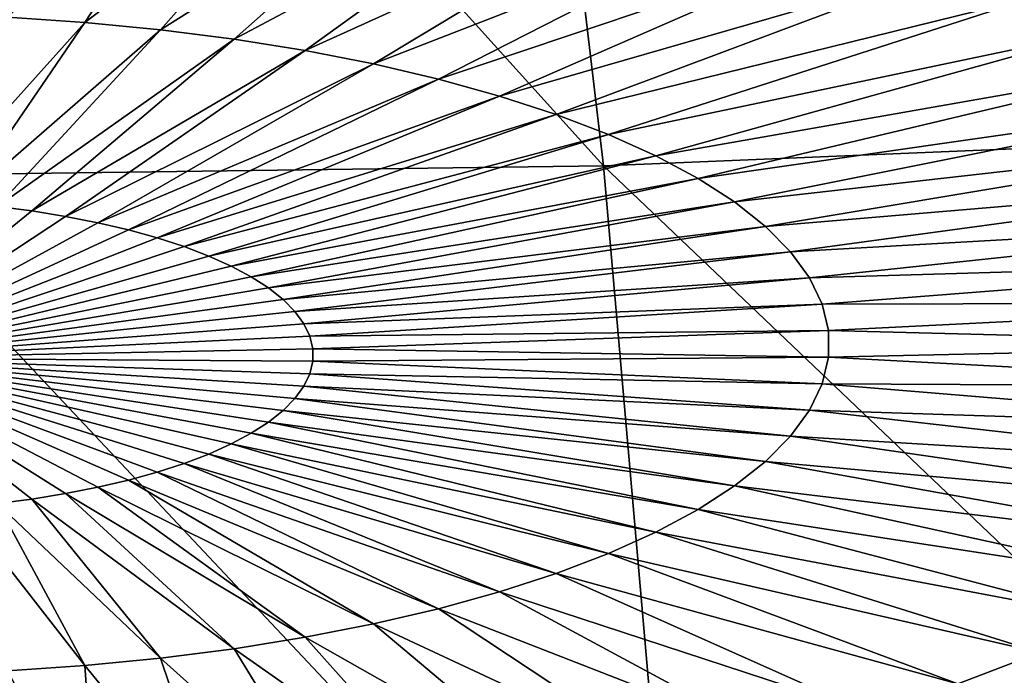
# Model space of a CAD drawing. Header units: metres. Extents: x -92 to 264, y -100 to 50.
# Tile 464 of 656: x 200.98 to 206.68, y -19.74 to -15.94. Entities that reach past the tile are written whole.
import ezdxf

# ---------------------------------------------------------------- set-up
doc = ezdxf.new("R2010")
doc.units = ezdxf.units.M
doc.layers.add('solid_21062050_01', color=7, linetype='CONTINUOUS')

msp = doc.modelspace()

# ---------------------------------------------------------------- linework, layer by layer
at = {"layer": 'solid_21062050_01'}
for points in [[(207.542114, -11.745054, 218.718521), (203.783691, -11.901681, 219.15538), (208.693024, -16.603834, 224.717194)], [(203.783691, -11.901681, 219.15538), (200, -11.953183, 219.300247), (204.360916, -16.783363, 225.217789)], [(203.783691, -11.901681, 219.15538), (204.360916, -16.783363, 225.217789), (208.693024, -16.603834, 224.717194)], [(200, -11.953183, 219.300247), (200, -16.842531, 225.384064), (204.360916, -16.783363, 225.217789)], [(202.128082, -14.775003, 160.159409), (201.356567, -15.952156, 163.062454), (200.909302, -15.921226, 162.976532)], [(202.128082, -14.775003, 160.159409), (202.815933, -14.842493, 160.346863), (201.356567, -15.952156, 163.062454)], [(202.815933, -14.842493, 160.346863), (201.795044, -15.995177, 163.181946), (201.356567, -15.952156, 163.062454)], [(202.815933, -14.842493, 160.346863), (203.485519, -14.928513, 160.585785), (201.795044, -15.995177, 163.181946)], [(203.485519, -14.928513, 160.585785), (202.221878, -16.050011, 163.334259), (201.795044, -15.995177, 163.181946)], [(203.485519, -14.928513, 160.585785), (204.132507, -15.032503, 160.874634), (202.221878, -16.050011, 163.334259)], [(204.132507, -15.032503, 160.874634), (202.634308, -16.116302, 163.518387), (202.221878, -16.050011, 163.334259)], [(204.132507, -15.032503, 160.874634), (204.752686, -15.153792, 161.211533), (202.634308, -16.116302, 163.518387)], [(204.752686, -15.153792, 161.211533), (203.029648, -16.193619, 163.733139), (202.634308, -16.116302, 163.518387)], [(204.752686, -15.153792, 161.211533), (205.342041, -15.291592, 161.594284), (203.029648, -16.193619, 163.733139)], [(205.342041, -15.291592, 161.594284), (203.405334, -16.28146, 163.977127), (203.029648, -16.193619, 163.733139)], [(205.342041, -15.291592, 161.594284), (205.896744, -15.445008, 162.020416), (203.405334, -16.28146, 163.977127)], [(205.896744, -15.445008, 162.020416), (203.758942, -16.379257, 164.248764), (203.405334, -16.28146, 163.977127)], [(205.896744, -15.445008, 162.020416), (206.413208, -15.613048, 162.487167), (203.758942, -16.379257, 164.248764)], [(206.413208, -15.613048, 162.487167), (204.088165, -16.486376, 164.54631), (203.758942, -16.379257, 164.248764)], [(206.413208, -15.613048, 162.487167), (206.888092, -15.79462, 162.991501), (204.088165, -16.486376, 164.54631)], [(206.888092, -15.79462, 162.991501), (204.390884, -16.602121, 164.867798), (204.088165, -16.486376, 164.54631)], [(206.888092, -15.79462, 162.991501), (207.318298, -15.988546, 163.530151), (204.390884, -16.602121, 164.867798)], [(200.909302, -15.921226, 162.976532), (201.356567, -15.952156, 163.062454), (200.429764, -16.98488, 165.729706)], [(201.356567, -15.952156, 163.062454), (200.641159, -16.999498, 165.770309), (200.429764, -16.98488, 165.729706)], [(201.356567, -15.952156, 163.062454), (201.795044, -15.995177, 163.181946), (200.641159, -16.999498, 165.770309)], [(201.795044, -15.995177, 163.181946), (200.848404, -17.019833, 165.826782), (200.641159, -16.999498, 165.770309)], [(201.795044, -15.995177, 163.181946), (202.221878, -16.050011, 163.334259), (200.848404, -17.019833, 165.826782)], [(207.318298, -15.988546, 163.530151), (204.665131, -16.725742, 165.211166), (204.390884, -16.602121, 164.867798)], [(207.318298, -15.988546, 163.530151), (207.701035, -16.193571, 164.099625), (204.665131, -16.725742, 165.211166)], [(202.221878, -16.050011, 163.334259), (201.05014, -17.04575, 165.898773), (200.848404, -17.019833, 165.826782)], [(202.221878, -16.050011, 163.334259), (202.634308, -16.116302, 163.518387), (201.05014, -17.04575, 165.898773)], [(202.634308, -16.116302, 163.518387), (201.245056, -17.07708, 165.985794), (201.05014, -17.04575, 165.898773)], [(202.634308, -16.116302, 163.518387), (203.029648, -16.193619, 163.733139), (201.245056, -17.07708, 165.985794)], [(203.029648, -16.193619, 163.733139), (201.431915, -17.113623, 166.087296), (201.245056, -17.07708, 165.985794)], [(203.029648, -16.193619, 163.733139), (203.405334, -16.28146, 163.977127), (201.431915, -17.113623, 166.087296)], [(207.701035, -16.193571, 164.099625), (204.909103, -16.856436, 165.574188), (204.665131, -16.725742, 165.211166)], [(207.701035, -16.193571, 164.099625), (208.033829, -16.408361, 164.696228), (204.909103, -16.856436, 165.574188)], [(203.405334, -16.28146, 163.977127), (201.609467, -17.15514, 166.202606), (201.431915, -17.113623, 166.087296)], [(203.405334, -16.28146, 163.977127), (203.758942, -16.379257, 164.248764), (201.609467, -17.15514, 166.202606)], [(203.758942, -16.379257, 164.248764), (201.776596, -17.201361, 166.330994), (201.609467, -17.15514, 166.202606)], [(203.758942, -16.379257, 164.248764), (204.088165, -16.486376, 164.54631), (201.776596, -17.201361, 166.330994)], [(208.033829, -16.408361, 164.696228), (205.121246, -16.993357, 165.954498), (204.909103, -16.856436, 165.574188)], [(208.033829, -16.408361, 164.696228), (208.314529, -16.631529, 165.316101), (205.121246, -16.993357, 165.954498)], [(204.088165, -16.486376, 164.54631), (201.932205, -17.251989, 166.471619), (201.776596, -17.201361, 166.330994)], [(204.088165, -16.486376, 164.54631), (204.390884, -16.602121, 164.867798), (201.932205, -17.251989, 166.471619)], [(204.390884, -16.602121, 164.867798), (202.075272, -17.306694, 166.623566), (201.932205, -17.251989, 166.471619)], [(204.390884, -16.602121, 164.867798), (204.665131, -16.725742, 165.211166), (202.075272, -17.306694, 166.623566)], [(208.693024, -16.603834, 224.717194), (204.360916, -16.783363, 225.217789), (209.594559, -21.771935, 230.486496)], [(208.314529, -16.631529, 165.316101), (205.300186, -17.135616, 166.34964), (205.121246, -16.993357, 165.954498)], [(208.314529, -16.631529, 165.316101), (208.541306, -16.861622, 165.955215), (205.300186, -17.135616, 166.34964)], [(204.665131, -16.725742, 165.211166), (202.204895, -17.36512, 166.785858), (202.075272, -17.306694, 166.623566)], [(204.665131, -16.725742, 165.211166), (204.909103, -16.856436, 165.574188), (202.204895, -17.36512, 166.785858)], [(204.360916, -16.783363, 225.217789), (200, -16.842531, 225.384064), (204.812439, -21.965796, 231.024963)], [(204.360916, -16.783363, 225.217789), (204.812439, -21.965796, 231.024963), (209.594559, -21.771935, 230.486496)], [(200, -16.842531, 225.384064), (200, -22.030552, 231.204834), (204.812439, -21.965796, 231.024963)], [(204.909103, -16.856436, 165.574188), (202.320206, -17.426891, 166.957428), (202.204895, -17.36512, 166.785858)], [(204.909103, -16.856436, 165.574188), (205.121246, -16.993357, 165.954498), (202.320206, -17.426891, 166.957428)], [(208.541306, -16.861622, 165.955215), (205.444748, -17.282293, 166.75705), (205.300186, -17.135616, 166.34964)], [(208.541306, -16.861622, 165.955215), (208.712677, -17.097151, 166.609421), (205.444748, -17.282293, 166.75705)], [(205.121246, -16.993357, 165.954498), (202.420471, -17.491604, 167.137177), (202.320206, -17.426891, 166.957428)], [(205.121246, -16.993357, 165.954498), (205.300186, -17.135616, 166.34964), (202.420471, -17.491604, 167.137177)], [(200.848404, -17.019833, 165.826782), (201.05014, -17.04575, 165.898773), (200, -17.899887, 168.210876)], [(201.05014, -17.04575, 165.898773), (201.245056, -17.07708, 165.985794), (200, -17.899887, 168.210876)], [(201.245056, -17.07708, 165.985794), (201.431915, -17.113623, 166.087296), (200, -17.899887, 168.210876)], [(208.712677, -17.097151, 166.609421), (205.553986, -17.432432, 167.174072), (205.444748, -17.282293, 166.75705)], [(208.712677, -17.097151, 166.609421), (208.82756, -17.336586, 167.274475), (205.553986, -17.432432, 167.174072)], [(201.431915, -17.113623, 166.087296), (201.609467, -17.15514, 166.202606), (200, -17.899887, 168.210876)], [(201.609467, -17.15514, 166.202606), (201.776596, -17.201361, 166.330994), (200, -17.899887, 168.210876)], [(205.300186, -17.135616, 166.34964), (202.505035, -17.558842, 167.323944), (202.420471, -17.491604, 167.137177)], [(205.300186, -17.135616, 166.34964), (205.444748, -17.282293, 166.75705), (202.505035, -17.558842, 167.323944)], [(201.776596, -17.201361, 166.330994), (201.932205, -17.251989, 166.471619), (200, -17.899887, 168.210876)], [(201.932205, -17.251989, 166.471619), (202.075272, -17.306694, 166.623566), (200, -17.899887, 168.210876)], [(202.075272, -17.306694, 166.623566), (202.204895, -17.36512, 166.785858), (200, -17.899887, 168.210876)], [(205.444748, -17.282293, 166.75705), (202.573364, -17.628164, 167.516495), (202.505035, -17.558842, 167.323944)], [(205.444748, -17.282293, 166.75705), (205.553986, -17.432432, 167.174072), (202.573364, -17.628164, 167.516495)], [(208.82756, -17.336586, 167.274475), (205.627213, -17.585064, 167.598022), (205.553986, -17.432432, 167.174072)], [(208.82756, -17.336586, 167.274475), (208.885178, -17.578377, 167.946075), (205.627213, -17.585064, 167.598022)], [(202.204895, -17.36512, 166.785858), (202.320206, -17.426891, 166.957428), (200, -17.899887, 168.210876)], [(202.320206, -17.426891, 166.957428), (202.420471, -17.491604, 167.137177), (200, -17.899887, 168.210876)], [(205.553986, -17.432432, 167.174072), (202.625, -17.699125, 167.713593), (202.573364, -17.628164, 167.516495)], [(205.553986, -17.432432, 167.174072), (205.627213, -17.585064, 167.598022), (202.625, -17.699125, 167.713593)], [(202.420471, -17.491604, 167.137177), (202.505035, -17.558842, 167.323944), (200, -17.899887, 168.210876)], [(202.505035, -17.558842, 167.323944), (202.573364, -17.628164, 167.516495), (200, -17.899887, 168.210876)], [(205.627213, -17.585064, 167.598022), (202.659607, -17.771263, 167.913971), (202.625, -17.699125, 167.713593)], [(205.627213, -17.585064, 167.598022), (205.663956, -17.739195, 168.026138), (202.659607, -17.771263, 167.913971)], [(208.885178, -17.578377, 167.946075), (205.663956, -17.739195, 168.026138), (205.627213, -17.585064, 167.598022)], [(208.885178, -17.578377, 167.946075), (208.885178, -17.820953, 168.619858), (205.663956, -17.739195, 168.026138)], [(202.573364, -17.628164, 167.516495), (202.625, -17.699125, 167.713593), (200, -17.899887, 168.210876)], [(202.625, -17.699125, 167.713593), (202.659607, -17.771263, 167.913971), (200, -17.899887, 168.210876)], [(202.659607, -17.771263, 167.913971), (202.676971, -17.844112, 168.116302), (200, -17.899887, 168.210876)], [(205.663956, -17.739195, 168.026138), (202.676971, -17.844112, 168.116302), (202.659607, -17.771263, 167.913971)], [(205.663956, -17.739195, 168.026138), (205.663956, -17.893829, 168.455658), (202.676971, -17.844112, 168.116302)], [(208.885178, -17.820953, 168.619858), (205.663956, -17.893829, 168.455658), (205.663956, -17.739195, 168.026138)], [(202.676971, -17.844112, 168.116302), (202.676971, -17.917196, 168.319305), (200, -17.899887, 168.210876)], [(205.663956, -17.893829, 168.455658), (202.676971, -17.917196, 168.319305), (202.676971, -17.844112, 168.116302)], [(208.885178, -17.820953, 168.619858), (208.82756, -18.062744, 169.291458), (205.663956, -17.893829, 168.455658)], [(201.05014, -18.715559, 170.53685), (200.848404, -18.741476, 170.608826), (200, -17.899887, 168.210876)], [(201.245056, -18.684229, 170.449814), (201.05014, -18.715559, 170.53685), (200, -17.899887, 168.210876)], [(201.431915, -18.647686, 170.348328), (201.245056, -18.684229, 170.449814), (200, -17.899887, 168.210876)], [(201.609467, -18.606169, 170.233002), (201.431915, -18.647686, 170.348328), (200, -17.899887, 168.210876)], [(201.776596, -18.559948, 170.104614), (201.609467, -18.606169, 170.233002), (200, -17.899887, 168.210876)], [(201.932205, -18.509319, 169.963989), (201.776596, -18.559948, 170.104614), (200, -17.899887, 168.210876)], [(202.075272, -18.454615, 169.812042), (201.932205, -18.509319, 169.963989), (200, -17.899887, 168.210876)], [(202.204895, -18.396187, 169.64975), (202.075272, -18.454615, 169.812042), (200, -17.899887, 168.210876)], [(202.320206, -18.334417, 169.47818), (202.204895, -18.396187, 169.64975), (200, -17.899887, 168.210876)], [(202.420471, -18.269703, 169.298431), (202.320206, -18.334417, 169.47818), (200, -17.899887, 168.210876)], [(202.505035, -18.202467, 169.111679), (202.420471, -18.269703, 169.298431), (200, -17.899887, 168.210876)], [(202.573364, -18.133144, 168.919128), (202.505035, -18.202467, 169.111679), (200, -17.899887, 168.210876)], [(202.625, -18.062183, 168.722015), (202.573364, -18.133144, 168.919128), (200, -17.899887, 168.210876)], [(202.659607, -17.990044, 168.521652), (202.625, -18.062183, 168.722015), (200, -17.899887, 168.210876)], [(202.676971, -17.917196, 168.319305), (202.659607, -17.990044, 168.521652), (200, -17.899887, 168.210876)], [(205.663956, -17.893829, 168.455658), (205.627213, -18.047962, 168.883774), (202.676971, -17.917196, 168.319305)], [(208.82756, -18.062744, 169.291458), (205.627213, -18.047962, 168.883774), (205.663956, -17.893829, 168.455658)], [(205.627213, -18.047962, 168.883774), (202.659607, -17.990044, 168.521652), (202.676971, -17.917196, 168.319305)], [(205.553986, -18.200592, 169.307724), (202.625, -18.062183, 168.722015), (202.659607, -17.990044, 168.521652)], [(205.627213, -18.047962, 168.883774), (205.553986, -18.200592, 169.307724), (202.659607, -17.990044, 168.521652)], [(205.444748, -18.350733, 169.724747), (202.573364, -18.133144, 168.919128), (202.625, -18.062183, 168.722015)], [(205.553986, -18.200592, 169.307724), (205.444748, -18.350733, 169.724747), (202.625, -18.062183, 168.722015)], [(208.712677, -18.302181, 169.956512), (205.553986, -18.200592, 169.307724), (205.627213, -18.047962, 168.883774)], [(208.82756, -18.062744, 169.291458), (208.712677, -18.302181, 169.956512), (205.627213, -18.047962, 168.883774)], [(205.300186, -18.497408, 170.132156), (202.505035, -18.202467, 169.111679), (202.573364, -18.133144, 168.919128)], [(205.444748, -18.350733, 169.724747), (205.300186, -18.497408, 170.132156), (202.573364, -18.133144, 168.919128)], [(205.121246, -18.639668, 170.527298), (202.420471, -18.269703, 169.298431), (202.505035, -18.202467, 169.111679)], [(205.300186, -18.497408, 170.132156), (205.121246, -18.639668, 170.527298), (202.505035, -18.202467, 169.111679)], [(208.541306, -18.53771, 170.610718), (205.444748, -18.350733, 169.724747), (205.553986, -18.200592, 169.307724)], [(208.712677, -18.302181, 169.956512), (208.541306, -18.53771, 170.610718), (205.553986, -18.200592, 169.307724)], [(204.909103, -18.776588, 170.907608), (202.320206, -18.334417, 169.47818), (202.420471, -18.269703, 169.298431)], [(205.121246, -18.639668, 170.527298), (204.909103, -18.776588, 170.907608), (202.420471, -18.269703, 169.298431)], [(204.665131, -18.907284, 171.27063), (202.204895, -18.396187, 169.64975), (202.320206, -18.334417, 169.47818)], [(204.909103, -18.776588, 170.907608), (204.665131, -18.907284, 171.27063), (202.320206, -18.334417, 169.47818)], [(208.314529, -18.767803, 171.249832), (205.300186, -18.497408, 170.132156), (205.444748, -18.350733, 169.724747)], [(208.541306, -18.53771, 170.610718), (208.314529, -18.767803, 171.249832), (205.444748, -18.350733, 169.724747)], [(204.390884, -19.030905, 171.613998), (202.075272, -18.454615, 169.812042), (202.204895, -18.396187, 169.64975)], [(204.665131, -18.907284, 171.27063), (204.390884, -19.030905, 171.613998), (202.204895, -18.396187, 169.64975)], [(204.088165, -19.146648, 171.935501), (201.932205, -18.509319, 169.963989), (202.075272, -18.454615, 169.812042)], [(204.390884, -19.030905, 171.613998), (204.088165, -19.146648, 171.935501), (202.075272, -18.454615, 169.812042)], [(203.758942, -19.253767, 172.233032), (201.776596, -18.559948, 170.104614), (201.932205, -18.509319, 169.963989)], [(204.088165, -19.146648, 171.935501), (203.758942, -19.253767, 172.233032), (201.932205, -18.509319, 169.963989)], [(208.033829, -18.990969, 171.869705), (205.121246, -18.639668, 170.527298), (205.300186, -18.497408, 170.132156)], [(208.314529, -18.767803, 171.249832), (208.033829, -18.990969, 171.869705), (205.300186, -18.497408, 170.132156)], [(203.405334, -19.351564, 172.504669), (201.609467, -18.606169, 170.233002), (201.776596, -18.559948, 170.104614)], [(203.758942, -19.253767, 172.233032), (203.405334, -19.351564, 172.504669), (201.776596, -18.559948, 170.104614)], [(202.634308, -19.516724, 172.963409), (201.245056, -18.684229, 170.449814), (201.431915, -18.647686, 170.348328)], [(203.029648, -19.439407, 172.748657), (201.431915, -18.647686, 170.348328), (201.609467, -18.606169, 170.233002)], [(203.029648, -19.439407, 172.748657), (202.634308, -19.516724, 172.963409), (201.431915, -18.647686, 170.348328)], [(203.405334, -19.351564, 172.504669), (203.029648, -19.439407, 172.748657), (201.609467, -18.606169, 170.233002)], [(207.701035, -19.205761, 172.466309), (204.909103, -18.776588, 170.907608), (205.121246, -18.639668, 170.527298)], [(208.033829, -18.990969, 171.869705), (207.701035, -19.205761, 172.466309), (205.121246, -18.639668, 170.527298)], [(202.221878, -19.583014, 173.147552), (201.05014, -18.715559, 170.53685), (201.245056, -18.684229, 170.449814)], [(202.634308, -19.516724, 172.963409), (202.221878, -19.583014, 173.147552), (201.245056, -18.684229, 170.449814)], [(201.356567, -19.68087, 173.419342), (200.641159, -18.761808, 170.665314), (200.848404, -18.741476, 170.608826)], [(201.356567, -19.68087, 173.419342), (200.909302, -19.7118, 173.505264), (200.641159, -18.761808, 170.665314)], [(201.795044, -19.637848, 173.29985), (200.848404, -18.741476, 170.608826), (201.05014, -18.715559, 170.53685)], [(201.795044, -19.637848, 173.29985), (201.356567, -19.68087, 173.419342), (200.848404, -18.741476, 170.608826)], [(202.221878, -19.583014, 173.147552), (201.795044, -19.637848, 173.29985), (201.05014, -18.715559, 170.53685)], [(207.318298, -19.410786, 173.035782), (204.665131, -18.907284, 171.27063), (204.909103, -18.776588, 170.907608)], [(207.701035, -19.205761, 172.466309), (207.318298, -19.410786, 173.035782), (204.909103, -18.776588, 170.907608)], [(206.888092, -19.604712, 173.574432), (204.390884, -19.030905, 171.613998), (204.665131, -18.907284, 171.27063)], [(207.318298, -19.410786, 173.035782), (206.888092, -19.604712, 173.574432), (204.665131, -18.907284, 171.27063)], [(206.413208, -19.786283, 174.078766), (204.088165, -19.146648, 171.935501), (204.390884, -19.030905, 171.613998)], [(206.888092, -19.604712, 173.574432), (206.413208, -19.786283, 174.078766), (204.390884, -19.030905, 171.613998)], [(205.896744, -19.954323, 174.545517), (203.758942, -19.253767, 172.233032), (204.088165, -19.146648, 171.935501)], [(206.413208, -19.786283, 174.078766), (205.896744, -19.954323, 174.545517), (204.088165, -19.146648, 171.935501)], [(205.342041, -20.10774, 174.971649), (203.405334, -19.351564, 172.504669), (203.758942, -19.253767, 172.233032)], [(205.896744, -19.954323, 174.545517), (205.342041, -20.10774, 174.971649), (203.758942, -19.253767, 172.233032)], [(204.752686, -20.245539, 175.354401), (203.029648, -19.439407, 172.748657), (203.405334, -19.351564, 172.504669)], [(205.342041, -20.10774, 174.971649), (204.752686, -20.245539, 175.354401), (203.405334, -19.351564, 172.504669)], [(204.132507, -20.366827, 175.691299), (202.634308, -19.516724, 172.963409), (203.029648, -19.439407, 172.748657)], [(204.752686, -20.245539, 175.354401), (204.132507, -20.366827, 175.691299), (203.029648, -19.439407, 172.748657)], [(203.485519, -20.470819, 175.980148), (202.221878, -19.583014, 173.147552), (202.634308, -19.516724, 172.963409)], [(204.132507, -20.366827, 175.691299), (203.485519, -20.470819, 175.980148), (202.634308, -19.516724, 172.963409)], [(202.815933, -20.556837, 176.21907), (201.795044, -19.637848, 173.29985), (202.221878, -19.583014, 173.147552)], [(203.485519, -20.470819, 175.980148), (202.815933, -20.556837, 176.21907), (202.221878, -19.583014, 173.147552)], [(209.304886, -20.256851, 175.942261), (206.413208, -19.786283, 174.078766), (206.888092, -19.604712, 173.574432)], [(202.128082, -20.624327, 176.406525), (201.356567, -19.68087, 173.419342), (201.795044, -19.637848, 173.29985)], [(202.815933, -20.556837, 176.21907), (202.128082, -20.624327, 176.406525), (201.795044, -19.637848, 173.29985)], [(201.426437, -20.67285, 176.541306), (200.715546, -20.702089, 176.622513), (200.909302, -19.7118, 173.505264)], [(201.426437, -20.67285, 176.541306), (200.909302, -19.7118, 173.505264), (201.356567, -19.68087, 173.419342)], [(202.128082, -20.624327, 176.406525), (201.426437, -20.67285, 176.541306), (201.356567, -19.68087, 173.419342)]]:
    msp.add_3dface(points, dxfattribs=at)

doc.saveas('drawing.dxf')
